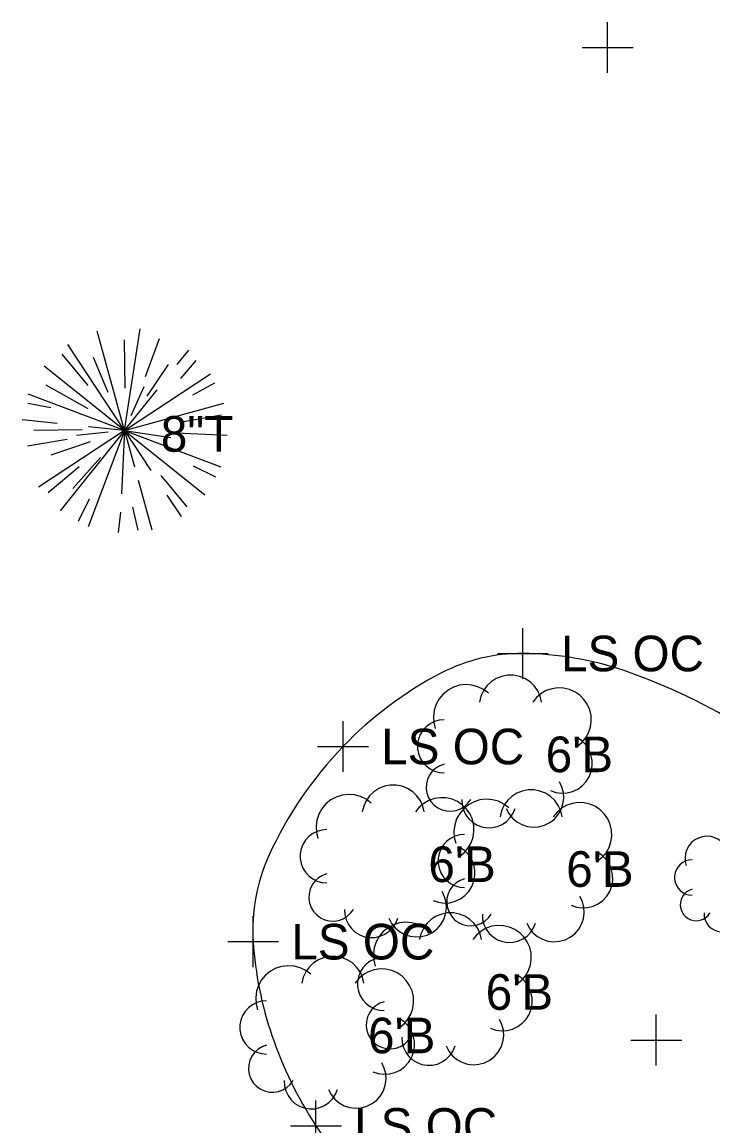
# Model space of a CAD drawing. Extents: x 1324236 to 1326110, y 459090 to 460782.
# Drawn here: x 1325390.1 to 1325417.24, y 460101.69 to 460145.07 of the extents above; entities that cross this region are included whole.
import ezdxf

# ---------------------------------------------------------------- set-up
doc = ezdxf.new("R2010")
doc.units = 0
for name, color, linetype in [('PM_X_Edge_Line', 7, 'Continuous'), ('RW_X_CL', 7, 'Continuous'), ('RW_X_Esmt_SH', 7, 'Continuous'), ('VG_X_Cells', 7, 'Continuous')]:
    doc.layers.add(name, color=color, linetype=linetype)

msp = doc.modelspace()

# ---------------------------------------------------------------- linework, layer by layer
at = {"layer": 'PM_X_Edge_Line'}
for centre, radius, start, end in [((1325409.721, 460113.424), 6.835, 89.5418, 117.3613), ((1325409.675, 460107.609), 12.651, 71.2038, 89.5418), ((1325413.368, 460106.377), 14.77, 117.3613, 136.1852), ((1325406.419, 460098.042), 22.757, 57.557, 71.2038), ((1325413.923, 460105.845), 15.538, 136.1852, 155.2799), ((1325406.193, 460109.404), 7.029, 155.2799, 183.8331), ((1325413.562, 460109.897), 14.415, 183.8331, 198.8321), ((1325414.96, 460110.374), 15.892, 198.8321, 213.1133), ((1325414.429, 460110.028), 15.257, 213.1133, 228.4061)]:
    msp.add_arc(centre, radius, start, end, dxfattribs=at)
at = {"layer": 'RW_X_CL'}
for p, q in [((1325413.106, 460143.074), (1325413.106, 460145.074)), ((1325412.106, 460144.074), (1325414.106, 460144.074)), ((1325415.021, 460104.067), (1325415.021, 460106.067)), ((1325414.021, 460105.067), (1325416.021, 460105.067))]:
    msp.add_line(p, q, dxfattribs=at)
at = {"layer": 'RW_X_Esmt_SH'}
for p, q in [((1325409.776, 460119.259), (1325409.776, 460121.259)), ((1325408.776, 460120.259), (1325410.776, 460120.259)), ((1325402.711, 460115.603), (1325402.711, 460117.603)), ((1325401.711, 460116.603), (1325403.711, 460116.603)), ((1325399.18, 460107.934), (1325399.18, 460109.934)), ((1325398.18, 460108.934), (1325400.18, 460108.934)), ((1325401.65, 460100.693), (1325401.65, 460102.693)), ((1325400.65, 460101.693), (1325402.65, 460101.693))]:
    msp.add_line(p, q, dxfattribs=at)
at = {"layer": 'VG_X_Cells'}
for p, q in [((1325394.125, 460129.021), (1325393.056, 460132.922)), ((1325394.125, 460129.021), (1325394.74, 460133.019)), ((1325394.149, 460130.689), (1325394.132, 460132.583)), ((1325394.949, 460131.142), (1325395.497, 460132.635)), ((1325394.949, 460131.142), (1325395.497, 460132.635)), ((1325394.125, 460129.021), (1325391.903, 460132.401)), ((1325396.199, 460131.612), (1325396.652, 460132.179)), ((1325392.7, 460130.795), (1325391.681, 460132.017)), ((1325393.491, 460130.512), (1325392.906, 460131.888)), ((1325396.346, 460131.072), (1325396.948, 460131.778)), ((1325394.125, 460129.021), (1325390.967, 460131.549)), ((1325394.125, 460129.021), (1325397.504, 460131.244)), ((1325395.023, 460130.369), (1325395.852, 460131.613)), ((1325392.693, 460129.876), (1325391.044, 460130.808)), ((1325394.394, 460129.613), (1325394.895, 460130.756)), ((1325396.814, 460130.421), (1325397.674, 460130.898)), ((1325394.125, 460129.021), (1325390.341, 460130.449)), ((1325394.125, 460129.021), (1325395.408, 460130.625)), ((1325391.238, 460129.919), (1325390.326, 460130.088)), ((1325394.125, 460129.021), (1325398.026, 460130.091)), ((1325396.373, 460129.368), (1325397.941, 460129.64)), ((1325391.482, 460129.3), (1325390.102, 460129.445)), ((1325392.458, 460129.046), (1325390.563, 460129.029)), ((1325394.125, 460129.021), (1325390.745, 460126.799)), ((1325394.125, 460129.021), (1325391.597, 460125.864)), ((1325394.125, 460129.021), (1325392.697, 460125.237)), ((1325394.125, 460129.021), (1325392.713, 460129.17)), ((1325394.125, 460129.021), (1325394.009, 460126.535)), ((1325394.125, 460129.021), (1325394.516, 460127.595)), ((1325394.125, 460129.021), (1325395.158, 460127.45)), ((1325394.125, 460129.021), (1325397.283, 460126.494)), ((1325394.125, 460129.021), (1325397.909, 460127.593)), ((1325394.125, 460129.021), (1325395.953, 460128.744)), ((1325391.876, 460128.675), (1325390.309, 460128.403)), ((1325393.478, 460128.958), (1325392.238, 460128.821)), ((1325395.872, 460128.94), (1325398.165, 460128.833)), ((1325392.775, 460128.573), (1325391.226, 460128.058)), ((1325393.18, 460127.958), (1325392.096, 460126.738)), ((1325392.351, 460127.597), (1325391.129, 460126.578)), ((1325396.819, 460127.631), (1325397.704, 460127.203)), ((1325394.659, 460127.072), (1325395.194, 460125.121)), ((1325395.549, 460127.248), (1325396.569, 460126.026)), ((1325395.793, 460126.484), (1325396.347, 460125.642)), ((1325392.734, 460126.328), (1325392.306, 460125.442)), ((1325394.447, 460126.016), (1325394.654, 460125.112)), ((1325393.968, 460125.816), (1325393.88, 460125.019))]:
    msp.add_line(p, q, dxfattribs=at)
for points in [[(1325408.425, 460118.7), (1325408.229, 460118.847), (1325408.009, 460118.954), (1325407.773, 460119.018), (1325407.529, 460119.037), (1325407.286, 460119.009), (1325407.052, 460118.935), (1325406.837, 460118.819), (1325406.647, 460118.665), (1325406.489, 460118.477), (1325406.37, 460118.264), (1325406.293, 460118.031), (1325406.261, 460117.789), (1325406.275, 460117.544), (1325406.335, 460117.307)], [(1325410.515, 460118.352), (1325410.46, 460118.58), (1325410.363, 460118.793), (1325410.227, 460118.984), (1325410.058, 460119.145), (1325409.861, 460119.272), (1325409.643, 460119.359), (1325409.413, 460119.404), (1325409.179, 460119.404), (1325408.949, 460119.359), (1325408.732, 460119.272), (1325408.535, 460119.145), (1325408.365, 460118.984), (1325408.229, 460118.793), (1325408.132, 460118.58), (1325408.077, 460118.352)], [(1325411.909, 460116.61), (1325412.09, 460116.757), (1325412.241, 460116.935), (1325412.356, 460117.138), (1325412.432, 460117.359), (1325412.466, 460117.59), (1325412.457, 460117.823), (1325412.404, 460118.05), (1325412.31, 460118.264), (1325412.179, 460118.457), (1325412.014, 460118.622), (1325411.821, 460118.754), (1325411.607, 460118.847), (1325411.38, 460118.9), (1325411.146, 460118.909), (1325410.916, 460118.876), (1325410.695, 460118.8), (1325410.492, 460118.684), (1325410.314, 460118.533), (1325410.167, 460118.352)], [(1325406.684, 460117.655), (1325406.492, 460117.637), (1325406.306, 460117.585), (1325406.134, 460117.499), (1325405.98, 460117.382), (1325405.85, 460117.24), (1325405.748, 460117.076), (1325405.679, 460116.896), (1325405.643, 460116.707), (1325405.643, 460116.514), (1325405.679, 460116.324), (1325405.748, 460116.144), (1325405.85, 460115.98), (1325405.98, 460115.838), (1325406.134, 460115.722), (1325406.306, 460115.636), (1325406.492, 460115.583), (1325406.684, 460115.565)], [(1325410.864, 460114.869), (1325411.075, 460114.798), (1325411.295, 460114.77), (1325411.517, 460114.783), (1325411.733, 460114.838), (1325411.934, 460114.933), (1325412.113, 460115.064), (1325412.265, 460115.227), (1325412.382, 460115.415), (1325412.463, 460115.623), (1325412.502, 460115.842), (1325412.499, 460116.064), (1325412.454, 460116.282), (1325412.369, 460116.487), (1325412.247, 460116.673), (1325412.091, 460116.832), (1325411.909, 460116.959)], [(1325406.684, 460115.914), (1325406.511, 460115.85), (1325406.353, 460115.754), (1325406.217, 460115.629), (1325406.108, 460115.481), (1325406.031, 460115.313), (1325405.987, 460115.134), (1325405.979, 460114.95), (1325406.007, 460114.768), (1325406.07, 460114.594), (1325406.166, 460114.437), (1325406.291, 460114.301), (1325406.439, 460114.192), (1325406.606, 460114.114), (1325406.785, 460114.07), (1325406.97, 460114.061), (1325407.152, 460114.089), (1325407.325, 460114.152), (1325407.483, 460114.247), (1325407.619, 460114.372), (1325407.729, 460114.52)], [(1325409.122, 460114.172), (1325409.227, 460113.97), (1325409.369, 460113.792), (1325409.542, 460113.644), (1325409.741, 460113.533), (1325409.958, 460113.463), (1325410.184, 460113.435), (1325410.411, 460113.452), (1325410.63, 460113.513), (1325410.834, 460113.615), (1325411.014, 460113.754), (1325411.164, 460113.926), (1325411.278, 460114.123), (1325411.352, 460114.338), (1325411.382, 460114.564), (1325411.368, 460114.791), (1325411.311, 460115.012), (1325411.212, 460115.217)], [(1325403.816, 460114.383), (1325403.62, 460114.529), (1325403.4, 460114.637), (1325403.164, 460114.701), (1325402.919, 460114.719), (1325402.676, 460114.691), (1325402.443, 460114.618), (1325402.227, 460114.502), (1325402.037, 460114.347), (1325401.88, 460114.16), (1325401.76, 460113.946), (1325401.683, 460113.714), (1325401.651, 460113.471), (1325401.666, 460113.227), (1325401.726, 460112.989)], [(1325405.906, 460114.034), (1325405.851, 460114.262), (1325405.754, 460114.475), (1325405.618, 460114.666), (1325405.448, 460114.828), (1325405.251, 460114.954), (1325405.034, 460115.042), (1325404.804, 460115.086), (1325404.57, 460115.086), (1325404.34, 460115.042), (1325404.122, 460114.954), (1325403.925, 460114.828), (1325403.756, 460114.666), (1325403.62, 460114.475), (1325403.523, 460114.262), (1325403.468, 460114.034)], [(1325411.321, 460113.846), (1325411.266, 460114.074), (1325411.169, 460114.287), (1325411.033, 460114.478), (1325410.864, 460114.64), (1325410.667, 460114.766), (1325410.449, 460114.853), (1325410.219, 460114.898), (1325409.985, 460114.898), (1325409.755, 460114.853), (1325409.538, 460114.766), (1325409.341, 460114.64), (1325409.171, 460114.478), (1325409.035, 460114.287), (1325408.938, 460114.074), (1325408.883, 460113.846)], [(1325407.299, 460112.293), (1325407.48, 460112.44), (1325407.631, 460112.618), (1325407.747, 460112.82), (1325407.823, 460113.041), (1325407.857, 460113.272), (1325407.847, 460113.505), (1325407.795, 460113.733), (1325407.701, 460113.947), (1325407.569, 460114.139), (1325407.404, 460114.304), (1325407.211, 460114.436), (1325406.998, 460114.53), (1325406.77, 460114.582), (1325406.537, 460114.592), (1325406.306, 460114.558), (1325406.085, 460114.482), (1325405.882, 460114.367), (1325405.704, 460114.216), (1325405.557, 460114.034)], [(1325409.231, 460114.194), (1325409.035, 460114.341), (1325408.815, 460114.449), (1325408.579, 460114.513), (1325408.335, 460114.531), (1325408.092, 460114.503), (1325407.858, 460114.43), (1325407.643, 460114.314), (1325407.453, 460114.159), (1325407.295, 460113.972), (1325407.176, 460113.758), (1325407.099, 460113.526), (1325407.067, 460113.283), (1325407.081, 460113.038), (1325407.141, 460112.801)], [(1325407.38, 460114.52), (1325407.392, 460114.315), (1325407.442, 460114.116), (1325407.53, 460113.93), (1325407.652, 460113.764), (1325407.803, 460113.625), (1325407.979, 460113.518), (1325408.171, 460113.445), (1325408.374, 460113.412), (1325408.579, 460113.417), (1325408.78, 460113.462), (1325408.968, 460113.545), (1325409.137, 460113.662), (1325409.281, 460113.809), (1325409.393, 460113.982), (1325409.47, 460114.172)], [(1325412.715, 460112.105), (1325412.896, 460112.251), (1325413.047, 460112.429), (1325413.162, 460112.632), (1325413.238, 460112.853), (1325413.272, 460113.084), (1325413.263, 460113.317), (1325413.21, 460113.545), (1325413.116, 460113.758), (1325412.985, 460113.951), (1325412.82, 460114.116), (1325412.627, 460114.248), (1325412.413, 460114.342), (1325412.186, 460114.394), (1325411.952, 460114.404), (1325411.722, 460114.37), (1325411.501, 460114.294), (1325411.298, 460114.178), (1325411.12, 460114.027), (1325410.973, 460113.846)], [(1325402.074, 460113.338), (1325401.882, 460113.32), (1325401.697, 460113.267), (1325401.524, 460113.181), (1325401.37, 460113.065), (1325401.24, 460112.922), (1325401.139, 460112.758), (1325401.069, 460112.579), (1325401.034, 460112.389), (1325401.034, 460112.196), (1325401.069, 460112.007), (1325401.139, 460111.827), (1325401.24, 460111.663), (1325401.37, 460111.52), (1325401.524, 460111.404), (1325401.697, 460111.318), (1325401.882, 460111.265), (1325402.074, 460111.248)], [(1325407.49, 460113.149), (1325407.298, 460113.132), (1325407.112, 460113.079), (1325406.94, 460112.993), (1325406.786, 460112.877), (1325406.656, 460112.734), (1325406.554, 460112.57), (1325406.485, 460112.39), (1325406.449, 460112.201), (1325406.449, 460112.008), (1325406.485, 460111.819), (1325406.554, 460111.639), (1325406.656, 460111.475), (1325406.786, 460111.332), (1325406.94, 460111.216), (1325407.112, 460111.13), (1325407.298, 460111.077), (1325407.49, 460111.06)], [(1325417.593, 460112.85), (1325417.462, 460112.948), (1325417.315, 460113.02), (1325417.158, 460113.062), (1325416.995, 460113.074), (1325416.833, 460113.056), (1325416.677, 460113.007), (1325416.534, 460112.93), (1325416.407, 460112.827), (1325416.302, 460112.702), (1325416.222, 460112.559), (1325416.171, 460112.404), (1325416.15, 460112.242), (1325416.159, 460112.08), (1325416.2, 460111.921)], [(1325406.254, 460110.551), (1325406.465, 460110.481), (1325406.686, 460110.452), (1325406.908, 460110.465), (1325407.123, 460110.52), (1325407.324, 460110.615), (1325407.504, 460110.746), (1325407.655, 460110.909), (1325407.773, 460111.098), (1325407.853, 460111.305), (1325407.892, 460111.524), (1325407.89, 460111.746), (1325407.845, 460111.964), (1325407.76, 460112.17), (1325407.637, 460112.355), (1325407.482, 460112.514), (1325407.299, 460112.641)], [(1325411.67, 460110.363), (1325411.881, 460110.293), (1325412.101, 460110.264), (1325412.323, 460110.277), (1325412.539, 460110.332), (1325412.74, 460110.427), (1325412.919, 460110.558), (1325413.071, 460110.721), (1325413.188, 460110.91), (1325413.269, 460111.117), (1325413.308, 460111.336), (1325413.305, 460111.558), (1325413.26, 460111.776), (1325413.175, 460111.982), (1325413.053, 460112.167), (1325412.897, 460112.326), (1325412.715, 460112.453)], [(1325416.432, 460112.154), (1325416.304, 460112.142), (1325416.18, 460112.107), (1325416.065, 460112.049), (1325415.962, 460111.972), (1325415.876, 460111.877), (1325415.808, 460111.767), (1325415.762, 460111.648), (1325415.738, 460111.521), (1325415.738, 460111.393), (1325415.762, 460111.266), (1325415.808, 460111.146), (1325415.876, 460111.037), (1325415.962, 460110.942), (1325416.065, 460110.865), (1325416.18, 460110.807), (1325416.304, 460110.772), (1325416.432, 460110.76)], [(1325402.074, 460111.596), (1325401.901, 460111.533), (1325401.744, 460111.437), (1325401.608, 460111.312), (1325401.499, 460111.163), (1325401.421, 460110.996), (1325401.378, 460110.817), (1325401.37, 460110.632), (1325401.398, 460110.45), (1325401.461, 460110.277), (1325401.557, 460110.119), (1325401.681, 460109.983), (1325401.83, 460109.874), (1325401.997, 460109.796), (1325402.176, 460109.752), (1325402.36, 460109.744), (1325402.543, 460109.772), (1325402.716, 460109.834), (1325402.874, 460109.93), (1325403.01, 460110.054), (1325403.119, 460110.203)], [(1325407.49, 460111.408), (1325407.317, 460111.344), (1325407.159, 460111.249), (1325407.023, 460111.124), (1325406.914, 460110.975), (1325406.837, 460110.808), (1325406.793, 460110.629), (1325406.785, 460110.444), (1325406.813, 460110.262), (1325406.876, 460110.089), (1325406.972, 460109.931), (1325407.097, 460109.795), (1325407.245, 460109.686), (1325407.412, 460109.608), (1325407.591, 460109.564), (1325407.776, 460109.556), (1325407.958, 460109.584), (1325408.131, 460109.646), (1325408.289, 460109.742), (1325408.425, 460109.866), (1325408.535, 460110.015)], [(1325404.513, 460109.854), (1325404.617, 460109.652), (1325404.759, 460109.474), (1325404.933, 460109.327), (1325405.132, 460109.216), (1325405.348, 460109.145), (1325405.574, 460109.118), (1325405.801, 460109.135), (1325406.021, 460109.195), (1325406.225, 460109.297), (1325406.405, 460109.436), (1325406.555, 460109.608), (1325406.669, 460109.805), (1325406.742, 460110.021), (1325406.773, 460110.246), (1325406.759, 460110.474), (1325406.701, 460110.694), (1325406.602, 460110.899)], [(1325416.432, 460110.992), (1325416.316, 460110.95), (1325416.211, 460110.886), (1325416.121, 460110.803), (1325416.048, 460110.704), (1325415.996, 460110.592), (1325415.967, 460110.473), (1325415.962, 460110.35), (1325415.981, 460110.229), (1325416.023, 460110.113), (1325416.087, 460110.008), (1325416.17, 460109.917), (1325416.269, 460109.845), (1325416.38, 460109.793), (1325416.5, 460109.763), (1325416.622, 460109.758), (1325416.744, 460109.776), (1325416.859, 460109.818), (1325416.965, 460109.882), (1325417.055, 460109.965), (1325417.128, 460110.064)], [(1325409.928, 460109.666), (1325410.033, 460109.464), (1325410.175, 460109.286), (1325410.348, 460109.138), (1325410.547, 460109.027), (1325410.764, 460108.957), (1325410.99, 460108.93), (1325411.217, 460108.947), (1325411.436, 460109.007), (1325411.64, 460109.109), (1325411.82, 460109.248), (1325411.97, 460109.42), (1325412.084, 460109.617), (1325412.158, 460109.833), (1325412.188, 460110.058), (1325412.174, 460110.286), (1325412.117, 460110.506), (1325412.018, 460110.711)], [(1325402.771, 460110.203), (1325402.782, 460109.997), (1325402.833, 460109.798), (1325402.921, 460109.612), (1325403.043, 460109.447), (1325403.194, 460109.308), (1325403.369, 460109.2), (1325403.562, 460109.128), (1325403.764, 460109.094), (1325403.97, 460109.1), (1325404.17, 460109.145), (1325404.359, 460109.227), (1325404.528, 460109.344), (1325404.671, 460109.492), (1325404.783, 460109.664), (1325404.861, 460109.854)], [(1325408.158, 460109.014), (1325408.103, 460109.241), (1325408.005, 460109.455), (1325407.87, 460109.646), (1325407.7, 460109.807), (1325407.503, 460109.934), (1325407.286, 460110.021), (1325407.056, 460110.065), (1325406.821, 460110.065), (1325406.591, 460110.021), (1325406.374, 460109.934), (1325406.177, 460109.807), (1325406.007, 460109.646), (1325405.872, 460109.455), (1325405.774, 460109.241), (1325405.719, 460109.014)], [(1325408.186, 460110.015), (1325408.198, 460109.809), (1325408.248, 460109.61), (1325408.336, 460109.424), (1325408.458, 460109.259), (1325408.609, 460109.119), (1325408.785, 460109.012), (1325408.977, 460108.94), (1325409.18, 460108.906), (1325409.385, 460108.912), (1325409.586, 460108.957), (1325409.774, 460109.039), (1325409.943, 460109.156), (1325410.087, 460109.304), (1325410.199, 460109.476), (1325410.276, 460109.666)], [(1325416.896, 460110.064), (1325416.904, 460109.927), (1325416.937, 460109.794), (1325416.996, 460109.67), (1325417.077, 460109.56), (1325417.178, 460109.467), (1325417.295, 460109.395), (1325417.423, 460109.347), (1325417.558, 460109.325), (1325417.695, 460109.328), (1325417.829, 460109.358), (1325417.955, 460109.413), (1325418.067, 460109.491), (1325418.163, 460109.59), (1325418.238, 460109.704), (1325418.289, 460109.831)], [(1325406.068, 460109.362), (1325405.872, 460109.509), (1325405.652, 460109.616), (1325405.415, 460109.68), (1325405.171, 460109.698), (1325404.928, 460109.67), (1325404.694, 460109.597), (1325404.479, 460109.481), (1325404.289, 460109.327), (1325404.131, 460109.139), (1325404.012, 460108.926), (1325403.935, 460108.693), (1325403.903, 460108.45), (1325403.918, 460108.206), (1325403.978, 460107.969)], [(1325409.551, 460107.272), (1325409.732, 460107.419), (1325409.883, 460107.597), (1325409.999, 460107.8), (1325410.075, 460108.021), (1325410.108, 460108.252), (1325410.099, 460108.485), (1325410.046, 460108.712), (1325409.953, 460108.926), (1325409.821, 460109.119), (1325409.656, 460109.284), (1325409.463, 460109.415), (1325409.249, 460109.509), (1325409.022, 460109.562), (1325408.789, 460109.571), (1325408.558, 460109.537), (1325408.337, 460109.462), (1325408.134, 460109.346), (1325407.956, 460109.195), (1325407.809, 460109.014)], [(1325403.535, 460107.305), (1325403.48, 460107.533), (1325403.383, 460107.746), (1325403.247, 460107.937), (1325403.078, 460108.098), (1325402.881, 460108.225), (1325402.663, 460108.312), (1325402.433, 460108.357), (1325402.199, 460108.357), (1325401.969, 460108.312), (1325401.751, 460108.225), (1325401.554, 460108.098), (1325401.385, 460107.937), (1325401.249, 460107.746), (1325401.152, 460107.533), (1325401.097, 460107.305)], [(1325404.326, 460108.317), (1325404.134, 460108.299), (1325403.949, 460108.247), (1325403.776, 460108.161), (1325403.622, 460108.044), (1325403.492, 460107.902), (1325403.391, 460107.738), (1325403.321, 460107.558), (1325403.286, 460107.369), (1325403.286, 460107.176), (1325403.321, 460106.986), (1325403.391, 460106.806), (1325403.492, 460106.642), (1325403.622, 460106.5), (1325403.776, 460106.384), (1325403.949, 460106.298), (1325404.134, 460106.245), (1325404.326, 460106.227)], [(1325401.445, 460107.653), (1325401.249, 460107.8), (1325401.029, 460107.907), (1325400.793, 460107.971), (1325400.549, 460107.99), (1325400.305, 460107.962), (1325400.072, 460107.888), (1325399.856, 460107.772), (1325399.666, 460107.618), (1325399.509, 460107.43), (1325399.389, 460107.217), (1325399.312, 460106.984), (1325399.281, 460106.742), (1325399.295, 460106.497), (1325399.355, 460106.26)], [(1325404.928, 460105.563), (1325405.11, 460105.71), (1325405.261, 460105.888), (1325405.376, 460106.091), (1325405.452, 460106.312), (1325405.486, 460106.543), (1325405.476, 460106.776), (1325405.424, 460107.003), (1325405.33, 460107.217), (1325405.198, 460107.41), (1325405.033, 460107.575), (1325404.841, 460107.707), (1325404.627, 460107.8), (1325404.399, 460107.853), (1325404.166, 460107.862), (1325403.935, 460107.829), (1325403.714, 460107.753), (1325403.512, 460107.637), (1325403.334, 460107.486), (1325403.187, 460107.305)], [(1325408.506, 460105.531), (1325408.717, 460105.46), (1325408.937, 460105.431), (1325409.159, 460105.445), (1325409.375, 460105.5), (1325409.576, 460105.595), (1325409.755, 460105.726), (1325409.907, 460105.889), (1325410.025, 460106.077), (1325410.105, 460106.285), (1325410.144, 460106.504), (1325410.142, 460106.726), (1325410.097, 460106.944), (1325410.012, 460107.149), (1325409.889, 460107.335), (1325409.734, 460107.494), (1325409.551, 460107.62)], [(1325399.704, 460106.608), (1325399.511, 460106.59), (1325399.326, 460106.538), (1325399.153, 460106.452), (1325399, 460106.335), (1325398.87, 460106.193), (1325398.768, 460106.029), (1325398.698, 460105.849), (1325398.663, 460105.66), (1325398.663, 460105.467), (1325398.698, 460105.277), (1325398.768, 460105.097), (1325398.87, 460104.933), (1325399, 460104.791), (1325399.153, 460104.675), (1325399.326, 460104.589), (1325399.511, 460104.536), (1325399.704, 460104.518)], [(1325404.326, 460106.575), (1325404.153, 460106.512), (1325403.995, 460106.416), (1325403.86, 460106.291), (1325403.751, 460106.142), (1325403.673, 460105.975), (1325403.629, 460105.796), (1325403.621, 460105.612), (1325403.65, 460105.43), (1325403.713, 460105.256), (1325403.808, 460105.099), (1325403.933, 460104.963), (1325404.082, 460104.854), (1325404.249, 460104.776), (1325404.428, 460104.732), (1325404.612, 460104.723), (1325404.794, 460104.751), (1325404.968, 460104.814), (1325405.126, 460104.909), (1325405.262, 460105.034), (1325405.371, 460105.182)], [(1325403.883, 460103.822), (1325404.094, 460103.751), (1325404.315, 460103.723), (1325404.537, 460103.736), (1325404.752, 460103.791), (1325404.953, 460103.886), (1325405.133, 460104.017), (1325405.284, 460104.18), (1325405.402, 460104.368), (1325405.482, 460104.576), (1325405.522, 460104.795), (1325405.519, 460105.017), (1325405.474, 460105.235), (1325405.389, 460105.44), (1325405.266, 460105.626), (1325405.111, 460105.785), (1325404.928, 460105.912)], [(1325406.764, 460104.834), (1325406.869, 460104.632), (1325407.011, 460104.453), (1325407.185, 460104.306), (1325407.383, 460104.195), (1325407.6, 460104.125), (1325407.826, 460104.097), (1325408.053, 460104.114), (1325408.273, 460104.175), (1325408.477, 460104.277), (1325408.657, 460104.416), (1325408.807, 460104.587), (1325408.92, 460104.785), (1325408.994, 460105), (1325409.024, 460105.226), (1325409.011, 460105.453), (1325408.953, 460105.674), (1325408.854, 460105.879)], [(1325405.023, 460105.182), (1325405.034, 460104.977), (1325405.085, 460104.778), (1325405.173, 460104.592), (1325405.294, 460104.426), (1325405.446, 460104.287), (1325405.621, 460104.179), (1325405.813, 460104.107), (1325406.016, 460104.074), (1325406.222, 460104.079), (1325406.422, 460104.124), (1325406.611, 460104.207), (1325406.779, 460104.324), (1325406.923, 460104.471), (1325407.035, 460104.643), (1325407.113, 460104.834)], [(1325399.704, 460104.867), (1325399.53, 460104.803), (1325399.373, 460104.707), (1325399.237, 460104.582), (1325399.128, 460104.434), (1325399.05, 460104.266), (1325399.007, 460104.087), (1325398.999, 460103.903), (1325399.027, 460103.721), (1325399.09, 460103.547), (1325399.186, 460103.39), (1325399.31, 460103.254), (1325399.459, 460103.145), (1325399.626, 460103.067), (1325399.805, 460103.023), (1325399.989, 460103.014), (1325400.172, 460103.042), (1325400.345, 460103.105), (1325400.503, 460103.2), (1325400.639, 460103.325), (1325400.748, 460103.473)], [(1325402.142, 460103.125), (1325402.246, 460102.923), (1325402.388, 460102.745), (1325402.562, 460102.597), (1325402.761, 460102.486), (1325402.977, 460102.416), (1325403.204, 460102.388), (1325403.431, 460102.405), (1325403.65, 460102.466), (1325403.854, 460102.568), (1325404.034, 460102.707), (1325404.184, 460102.879), (1325404.298, 460103.076), (1325404.371, 460103.291), (1325404.402, 460103.517), (1325404.388, 460103.744), (1325404.331, 460103.965), (1325404.232, 460104.17)], [(1325400.4, 460103.473), (1325400.412, 460103.268), (1325400.462, 460103.069), (1325400.55, 460102.883), (1325400.672, 460102.717), (1325400.823, 460102.578), (1325400.998, 460102.471), (1325401.191, 460102.398), (1325401.394, 460102.365), (1325401.599, 460102.37), (1325401.8, 460102.415), (1325401.988, 460102.498), (1325402.157, 460102.615), (1325402.3, 460102.762), (1325402.413, 460102.935), (1325402.49, 460103.125)]]:
    msp.add_lwpolyline(points, dxfattribs=at)

# ---------------------------------------------------------------- texts
at = {"layer": 'RW_X_Esmt_SH'}
for p in [(1325411.276, 460119.559), (1325404.211, 460115.903), (1325400.68, 460108.234), (1325403.15, 460100.993)]:
    msp.add_text('LS OC', height=1.4, dxfattribs=at).set_placement(p)
at = {"layer": 'VG_X_Cells'}
for s, p in [('8"T', (1325395.553, 460128.188)), ("6'B", (1325410.675, 460115.594)), ("6'B", (1325406.065, 460111.276)), ("6'B", (1325411.481, 460111.088)), ("6'B", (1325408.317, 460106.256)), ("6'B", (1325403.694, 460104.547))]:
    msp.add_text(s, height=1.4, dxfattribs=at).set_placement(p)

doc.saveas('drawing.dxf')
